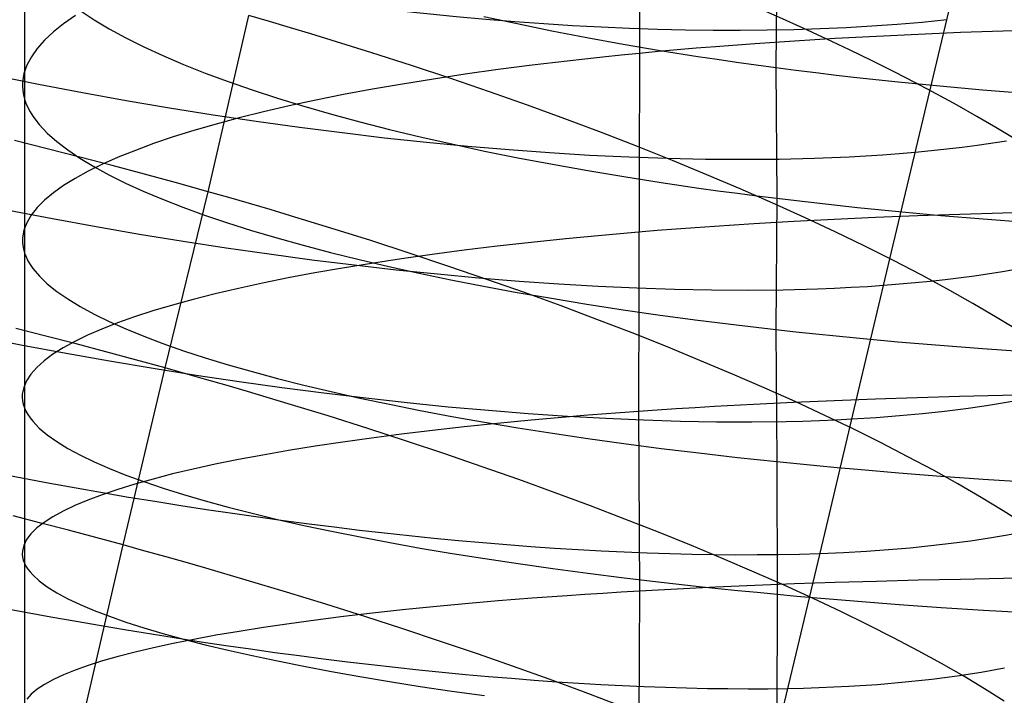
# Model space of a CAD drawing. Extents: x -383 to 1849, y -1185 to -529.
# Tile 782 of 870: x 1817 to 1828, y -1003 to -996. Entities that reach past the tile are written whole.
import ezdxf

# ---------------------------------------------------------------- set-up
doc = ezdxf.new("R2010")
doc.units = 0
doc.layers.add('PREDEFINITO', color=7, linetype='CONTINUOUS')

msp = doc.modelspace()

# ---------------------------------------------------------------- linework, layer by layer
at = {"layer": 'PREDEFINITO'}
for p, q in [((1823.767, -994.178, 673.775), (1823.767, -996.128, 674.197)), ((1825.27, -994.859, 647.159), (1825.261, -996.283, 647.577)), ((1817.027, -994.943, 660.191), (1817.028, -998.318, 660.963)), ((1826.873, -996.849, 499.939), (1827.217, -995.401, 500.375)), ((1817.585, -995.714, 665.334), (1817.457, -995.803, 664.868)), ((1817.639, -995.658, 656.915), (1817.791, -995.759, 656.46)), ((1819.04, -997.644, 474.012), (1819.487, -995.713, 474.407)), ((1819.714, -995.779, 474.465), (1819.487, -995.713, 474.407)), ((1822.059, -995.722, 649.722), (1822.426, -995.802, 649.408)), ((1817.457, -995.803, 664.868), (1817.345, -995.892, 664.399)), ((1817.791, -995.759, 656.46), (1817.957, -995.859, 656.009)), ((1819.941, -995.846, 474.526), (1819.714, -995.779, 474.465)), ((1822.426, -995.802, 649.408), (1822.804, -995.88, 649.106)), ((1817.345, -995.892, 664.399), (1817.248, -995.982, 663.927)), ((1817.957, -995.859, 656.009), (1818.139, -995.958, 655.564)), ((1820.165, -995.914, 474.591), (1819.941, -995.846, 474.526)), ((1820.389, -995.982, 474.66), (1820.165, -995.914, 474.591)), ((1822.804, -995.88, 649.106), (1823.191, -995.955, 648.817)), ((1826.362, -995.941, 675.525), (1825.91, -995.966, 675.34)), ((1826.82, -995.919, 675.696), (1826.362, -995.941, 675.525)), ((1827.283, -995.9, 675.851), (1826.82, -995.919, 675.696)), ((1827.752, -995.883, 675.992), (1827.283, -995.9, 675.851)), ((1828.226, -995.87, 676.118), (1827.752, -995.883, 675.992)), ((1817.248, -995.982, 663.927), (1817.167, -996.073, 663.453)), ((1818.139, -995.958, 655.564), (1818.335, -996.056, 655.124)), ((1818.335, -996.056, 655.124), (1818.545, -996.152, 654.69)), ((1820.832, -996.12, 474.811), (1820.389, -995.982, 474.66)), ((1823.191, -995.955, 648.817), (1823.587, -996.027, 648.541)), ((1823.587, -996.027, 648.541), (1823.993, -996.096, 648.279)), ((1824.599, -996.055, 674.698), (1824.388, -996.072, 674.578)), ((1825.029, -996.023, 674.926), (1824.599, -996.055, 674.698)), ((1825.466, -995.993, 675.141), (1825.029, -996.023, 674.926)), ((1825.91, -995.966, 675.34), (1825.466, -995.993, 675.141)), ((1817.103, -996.164, 662.977), (1817.054, -996.256, 662.5)), ((1817.167, -996.073, 663.453), (1817.103, -996.164, 662.977)), ((1818.545, -996.152, 654.69), (1818.769, -996.248, 654.263)), ((1821.269, -996.261, 474.977), (1820.832, -996.12, 474.811)), ((1823.565, -996.148, 674.062), (1823.365, -996.169, 673.924)), ((1823.767, -996.128, 674.197), (1823.565, -996.148, 674.062)), ((1823.767, -996.128, 674.197), (1823.756, -1000.053, 674.917)), ((1823.972, -996.109, 674.327), (1823.767, -996.128, 674.197)), ((1824.179, -996.09, 674.454), (1823.972, -996.109, 674.327)), ((1823.993, -996.096, 648.279), (1824.407, -996.161, 648.03)), ((1824.388, -996.072, 674.578), (1824.179, -996.09, 674.454)), ((1824.407, -996.161, 648.03), (1824.617, -996.193, 647.911)), ((1817.054, -996.256, 662.5), (1817.022, -996.349, 662.022)), ((1818.769, -996.248, 654.263), (1819.007, -996.343, 653.842)), ((1821.699, -996.404, 475.158), (1821.269, -996.261, 474.977)), ((1822.591, -996.258, 673.338), (1822.219, -996.306, 673.026)), ((1822.973, -996.212, 673.638), (1822.591, -996.258, 673.338)), ((1823.168, -996.19, 673.783), (1822.973, -996.212, 673.638)), ((1823.365, -996.169, 673.924), (1823.168, -996.19, 673.783)), ((1824.617, -996.193, 647.911), (1824.83, -996.224, 647.796)), ((1824.83, -996.224, 647.796), (1825.044, -996.254, 647.685)), ((1825.044, -996.254, 647.685), (1825.261, -996.283, 647.577)), ((1816.703, -996.37, 504.449), (1817.183, -996.466, 504.409)), ((1817.022, -996.349, 662.022), (1817.007, -996.442, 661.543)), ((1819.007, -996.343, 653.842), (1819.258, -996.436, 653.429)), ((1821.858, -996.356, 672.701), (1821.508, -996.409, 672.363)), ((1822.219, -996.306, 673.026), (1821.858, -996.356, 672.701)), ((1825.261, -996.283, 647.577), (1825.479, -996.311, 647.473)), ((1825.261, -996.283, 647.577), (1825.27, -997.716, 647.958)), ((1825.479, -996.311, 647.473), (1825.7, -996.339, 647.373)), ((1825.7, -996.339, 647.373), (1825.922, -996.365, 647.277)), ((1825.922, -996.365, 647.277), (1826.146, -996.391, 647.185)), ((1817.007, -996.442, 661.543), (1817.006, -996.488, 661.304)), ((1817.006, -996.488, 661.304), (1817.009, -996.535, 661.065)), ((1817.183, -996.466, 504.409), (1817.662, -996.557, 504.355)), ((1819.258, -996.436, 653.429), (1819.522, -996.528, 653.023)), ((1821.169, -996.464, 672.015), (1820.841, -996.521, 671.655)), ((1821.508, -996.409, 672.363), (1821.169, -996.464, 672.015)), ((1822.123, -996.55, 475.355), (1821.699, -996.404, 475.158)), ((1826.146, -996.391, 647.185), (1826.599, -996.439, 647.011)), ((1826.599, -996.439, 647.011), (1827.058, -996.485, 646.853)), ((1827.058, -996.485, 646.853), (1827.523, -996.526, 646.71)), ((1817.009, -996.535, 661.065), (1817.016, -996.581, 660.826)), ((1817.016, -996.581, 660.826), (1817.028, -996.628, 660.587)), ((1817.662, -996.557, 504.355), (1818.141, -996.643, 504.286)), ((1819.522, -996.528, 653.023), (1819.799, -996.618, 652.626)), ((1820.525, -996.58, 671.284), (1820.22, -996.641, 670.904)), ((1820.841, -996.521, 671.655), (1820.525, -996.58, 671.284)), ((1822.539, -996.697, 475.565), (1822.123, -996.55, 475.355)), ((1827.523, -996.526, 646.71), (1827.993, -996.565, 646.582)), ((1817.028, -996.628, 660.587), (1817.044, -996.675, 660.348)), ((1817.044, -996.675, 660.348), (1817.065, -996.721, 660.11)), ((1818.141, -996.643, 504.286), (1818.618, -996.724, 504.203)), ((1819.928, -996.704, 670.514), (1819.648, -996.769, 670.114)), ((1819.799, -996.618, 652.626), (1820.088, -996.707, 652.238)), ((1820.22, -996.641, 670.904), (1819.928, -996.704, 670.514)), ((1820.088, -996.707, 652.238), (1820.39, -996.793, 651.858)), ((1822.948, -996.846, 475.79), (1822.539, -996.697, 475.565)), ((1817.065, -996.721, 660.11), (1817.089, -996.768, 659.873)), ((1817.089, -996.768, 659.873), (1817.118, -996.815, 659.635)), ((1817.118, -996.815, 659.635), (1817.189, -996.908, 659.162)), ((1818.618, -996.724, 504.203), (1819.095, -996.8, 504.105)), ((1819.095, -996.8, 504.105), (1819.568, -996.871, 503.994)), ((1819.648, -996.769, 670.114), (1819.381, -996.835, 669.707)), ((1820.39, -996.793, 651.858), (1820.703, -996.878, 651.488)), ((1817.189, -996.908, 659.162), (1817.277, -997.001, 658.691)), ((1819.127, -996.903, 669.291), (1818.885, -996.973, 668.867)), ((1819.381, -996.835, 669.707), (1819.127, -996.903, 669.291)), ((1819.568, -996.871, 503.994), (1820.04, -996.937, 503.868)), ((1820.703, -996.878, 651.488), (1821.027, -996.961, 651.128)), ((1823.35, -996.997, 476.028), (1822.948, -996.846, 475.79)), ((1826.527, -998.304, 499.532), (1826.873, -996.849, 499.939)), ((1817.277, -997.001, 658.691), (1817.381, -997.094, 658.224)), ((1818.885, -996.973, 668.867), (1818.657, -997.044, 668.436)), ((1820.04, -996.937, 503.868), (1820.508, -996.997, 503.728)), ((1820.508, -996.997, 503.728), (1820.972, -997.052, 503.575)), ((1821.027, -996.961, 651.128), (1821.363, -997.042, 650.779)), ((1823.743, -997.15, 476.279), (1823.35, -996.997, 476.028)), ((1817.277, -997.173, 473.711), (1816.919, -997.084, 473.679)), ((1817.381, -997.094, 658.224), (1817.501, -997.186, 657.759)), ((1818.443, -997.117, 667.998), (1818.243, -997.191, 667.555)), ((1818.657, -997.044, 668.436), (1818.443, -997.117, 667.998)), ((1820.972, -997.052, 503.575), (1821.432, -997.101, 503.408)), ((1821.363, -997.042, 650.779), (1821.71, -997.121, 650.44)), ((1821.432, -997.101, 503.408), (1821.887, -997.145, 503.227)), ((1821.71, -997.121, 650.44), (1822.067, -997.198, 650.113)), ((1827.301, -997.155, 499.552), (1827.467, -997.134, 499.374)), ((1827.467, -997.134, 499.374), (1827.789, -997.086, 499.011)), ((1817.634, -997.264, 473.752), (1817.277, -997.173, 473.711)), ((1817.501, -997.186, 657.759), (1817.636, -997.278, 657.299)), ((1818.243, -997.191, 667.555), (1818.056, -997.266, 667.105)), ((1821.887, -997.145, 503.227), (1822.337, -997.183, 503.034)), ((1822.067, -997.198, 650.113), (1822.435, -997.272, 649.797)), ((1822.337, -997.183, 503.034), (1822.782, -997.215, 502.827)), ((1822.782, -997.215, 502.827), (1823.219, -997.242, 502.607)), ((1823.219, -997.242, 502.607), (1823.65, -997.262, 502.375)), ((1824.128, -997.303, 476.544), (1823.743, -997.15, 476.279)), ((1826.248, -997.25, 500.559), (1826.43, -997.239, 500.399)), ((1826.43, -997.239, 500.399), (1826.61, -997.225, 500.235)), ((1826.61, -997.225, 500.235), (1826.787, -997.21, 500.069)), ((1826.787, -997.21, 500.069), (1826.962, -997.193, 499.899)), ((1826.962, -997.193, 499.899), (1827.133, -997.175, 499.727)), ((1827.133, -997.175, 499.727), (1827.301, -997.155, 499.552)), ((1817.989, -997.356, 473.803), (1817.634, -997.264, 473.752)), ((1817.636, -997.278, 657.299), (1817.787, -997.369, 656.842)), ((1817.884, -997.342, 666.65), (1817.726, -997.419, 666.191)), ((1818.056, -997.266, 667.105), (1817.884, -997.342, 666.65)), ((1822.435, -997.272, 649.797), (1822.812, -997.344, 649.494)), ((1822.812, -997.344, 649.494), (1823.199, -997.413, 649.204)), ((1823.65, -997.262, 502.375), (1824.074, -997.277, 502.129)), ((1824.074, -997.277, 502.129), (1824.489, -997.286, 501.871)), ((1824.503, -997.458, 476.821), (1824.128, -997.303, 476.544)), ((1824.489, -997.286, 501.871), (1824.897, -997.289, 501.601)), ((1824.897, -997.289, 501.601), (1825.295, -997.286, 501.318)), ((1825.295, -997.286, 501.318), (1825.684, -997.276, 501.024)), ((1825.684, -997.276, 501.024), (1826.062, -997.261, 500.717)), ((1826.062, -997.261, 500.717), (1826.248, -997.25, 500.559)), ((1817.726, -997.419, 666.191), (1817.584, -997.498, 665.727)), ((1817.787, -997.369, 656.842), (1817.953, -997.46, 656.39)), ((1817.953, -997.46, 656.39), (1818.134, -997.55, 655.944)), ((1818.342, -997.451, 473.863), (1817.989, -997.356, 473.803)), ((1818.692, -997.546, 473.933), (1818.342, -997.451, 473.863)), ((1823.199, -997.413, 649.204), (1823.596, -997.479, 648.926)), ((1824.87, -997.613, 477.111), (1824.503, -997.458, 476.821)), ((1817.584, -997.498, 665.727), (1817.456, -997.577, 665.26)), ((1818.134, -997.55, 655.944), (1818.33, -997.639, 655.503)), ((1819.04, -997.644, 474.012), (1818.692, -997.546, 473.933)), ((1823.596, -997.479, 648.926), (1824.002, -997.543, 648.663)), ((1824.002, -997.543, 648.663), (1824.416, -997.604, 648.413)), ((1817.344, -997.657, 664.789), (1817.247, -997.738, 664.315)), ((1817.456, -997.577, 665.26), (1817.344, -997.657, 664.789)), ((1818.33, -997.639, 655.503), (1818.54, -997.727, 655.068)), ((1818.569, -999.576, 473.65), (1819.04, -997.644, 474.012)), ((1819.268, -997.709, 474.07), (1819.04, -997.644, 474.012)), ((1824.416, -997.604, 648.413), (1824.626, -997.633, 648.294)), ((1824.626, -997.633, 648.294), (1824.839, -997.661, 648.178)), ((1824.839, -997.661, 648.178), (1825.053, -997.689, 648.066)), ((1825.226, -997.77, 477.412), (1824.87, -997.613, 477.111)), ((1817.247, -997.738, 664.315), (1817.167, -997.819, 663.84)), ((1818.54, -997.727, 655.068), (1818.764, -997.815, 654.639)), ((1819.494, -997.775, 474.131), (1819.268, -997.709, 474.07)), ((1819.719, -997.841, 474.197), (1819.494, -997.775, 474.131)), ((1825.053, -997.689, 648.066), (1825.27, -997.716, 647.958)), ((1825.573, -997.926, 477.724), (1825.226, -997.77, 477.412)), ((1825.27, -997.716, 647.958), (1825.26, -999.155, 648.319)), ((1825.27, -997.716, 647.958), (1825.488, -997.742, 647.853)), ((1825.488, -997.742, 647.853), (1825.709, -997.768, 647.753)), ((1825.709, -997.768, 647.753), (1825.931, -997.792, 647.656)), ((1816.854, -997.846, 504.032), (1817.334, -997.938, 503.977)), ((1817.167, -997.819, 663.84), (1817.102, -997.901, 663.362)), ((1818.764, -997.815, 654.639), (1819.001, -997.901, 654.217)), ((1819.943, -997.908, 474.266), (1819.719, -997.841, 474.197)), ((1825.931, -997.792, 647.656), (1826.155, -997.816, 647.563)), ((1826.155, -997.816, 647.563), (1826.608, -997.862, 647.389)), ((1826.608, -997.862, 647.389), (1827.067, -997.904, 647.23)), ((1827.276, -997.893, 676.228), (1826.812, -997.909, 676.072)), ((1827.746, -997.879, 676.369), (1827.276, -997.893, 676.228)), ((1828.22, -997.868, 676.495), (1827.746, -997.879, 676.369)), ((1817.053, -997.984, 662.883), (1817.022, -998.067, 662.403)), ((1817.102, -997.901, 663.362), (1817.053, -997.984, 662.883)), ((1817.334, -997.938, 503.977), (1817.812, -998.026, 503.908)), ((1819.001, -997.901, 654.217), (1819.252, -997.986, 653.803)), ((1819.252, -997.986, 653.803), (1819.515, -998.069, 653.396)), ((1820.386, -998.043, 474.417), (1819.943, -997.908, 474.266)), ((1825.018, -997.997, 675.302), (1824.589, -998.025, 675.074)), ((1825.456, -997.972, 675.517), (1825.018, -997.997, 675.302)), ((1825.901, -997.948, 675.717), (1825.456, -997.972, 675.517)), ((1825.909, -998.084, 478.048), (1825.573, -997.926, 477.724)), ((1826.353, -997.928, 675.902), (1825.901, -997.948, 675.717)), ((1826.812, -997.909, 676.072), (1826.353, -997.928, 675.902)), ((1827.067, -997.904, 647.23), (1827.532, -997.942, 647.087)), ((1827.532, -997.942, 647.087), (1828.002, -997.978, 646.959)), ((1817.022, -998.067, 662.403), (1817.007, -998.15, 661.922)), ((1817.812, -998.026, 503.908), (1818.289, -998.108, 503.824)), ((1818.289, -998.108, 503.824), (1818.765, -998.186, 503.726)), ((1819.515, -998.069, 653.396), (1819.792, -998.151, 652.998)), ((1820.823, -998.181, 474.584), (1820.386, -998.043, 474.417)), ((1823.553, -998.105, 674.438), (1823.353, -998.123, 674.3)), ((1823.756, -998.088, 674.572), (1823.553, -998.105, 674.438)), ((1823.96, -998.071, 674.703), (1823.756, -998.088, 674.572)), ((1824.167, -998.055, 674.83), (1823.96, -998.071, 674.703)), ((1824.377, -998.04, 674.954), (1824.167, -998.055, 674.83)), ((1824.589, -998.025, 675.074), (1824.377, -998.04, 674.954)), ((1826.234, -998.241, 478.383), (1825.909, -998.084, 478.048)), ((1817.007, -998.15, 661.922), (1817.006, -998.192, 661.682)), ((1817.006, -998.192, 661.682), (1817.009, -998.234, 661.442)), ((1818.765, -998.186, 503.726), (1819.239, -998.259, 503.613)), ((1819.792, -998.151, 652.998), (1820.081, -998.232, 652.609)), ((1821.254, -998.321, 474.765), (1820.823, -998.181, 474.584)), ((1822.579, -998.2, 673.714), (1822.207, -998.242, 673.401)), ((1822.961, -998.161, 674.013), (1822.579, -998.2, 673.714)), ((1823.156, -998.142, 674.158), (1822.961, -998.161, 674.013)), ((1823.353, -998.123, 674.3), (1823.156, -998.142, 674.158)), ((1817.009, -998.234, 661.442), (1817.016, -998.276, 661.202)), ((1817.016, -998.276, 661.202), (1817.028, -998.318, 660.963)), ((1817.028, -998.318, 660.963), (1817.027, -1000.012, 661.319)), ((1817.028, -998.318, 660.963), (1817.045, -998.36, 660.723)), ((1819.239, -998.259, 503.613), (1819.709, -998.327, 503.487)), ((1820.081, -998.232, 652.609), (1820.382, -998.311, 652.228)), ((1820.382, -998.311, 652.228), (1820.695, -998.389, 651.857)), ((1821.678, -998.463, 474.962), (1821.254, -998.321, 474.765)), ((1821.846, -998.286, 673.075), (1821.496, -998.332, 672.738)), ((1822.207, -998.242, 673.401), (1821.846, -998.286, 673.075)), ((1826.18, -999.766, 499.152), (1826.527, -998.304, 499.532)), ((1826.548, -998.399, 478.728), (1826.234, -998.241, 478.383)), ((1817.045, -998.36, 660.723), (1817.065, -998.402, 660.484)), ((1817.065, -998.402, 660.484), (1817.09, -998.444, 660.245)), ((1819.709, -998.327, 503.487), (1820.177, -998.39, 503.346)), ((1820.177, -998.39, 503.346), (1820.641, -998.447, 503.192)), ((1820.829, -998.43, 672.029), (1820.513, -998.481, 671.658)), ((1820.695, -998.389, 651.857), (1821.019, -998.464, 651.497)), ((1821.157, -998.38, 672.389), (1820.829, -998.43, 672.029)), ((1821.496, -998.332, 672.738), (1821.157, -998.38, 672.389)), ((1826.851, -998.556, 479.083), (1826.548, -998.399, 478.728)), ((1817.09, -998.444, 660.245), (1817.119, -998.486, 660.007)), ((1817.119, -998.486, 660.007), (1817.191, -998.57, 659.532)), ((1820.209, -998.535, 671.277), (1819.917, -998.59, 670.887)), ((1820.513, -998.481, 671.658), (1820.209, -998.535, 671.277)), ((1820.641, -998.447, 503.192), (1821.1, -998.499, 503.024)), ((1821.019, -998.464, 651.497), (1821.354, -998.538, 651.146)), ((1821.1, -998.499, 503.024), (1821.554, -998.546, 502.842)), ((1821.354, -998.538, 651.146), (1821.701, -998.61, 650.807)), ((1822.095, -998.606, 475.173), (1821.678, -998.463, 474.962)), ((1827.437, -998.566, 498.599), (1827.745, -998.519, 498.224)), ((1827.745, -998.519, 498.224), (1828.041, -998.466, 497.839)), ((1817.191, -998.57, 659.532), (1817.278, -998.653, 659.059)), ((1819.637, -998.646, 670.487), (1819.371, -998.705, 670.079)), ((1819.917, -998.59, 670.887), (1819.637, -998.646, 670.487)), ((1821.554, -998.546, 502.842), (1822.004, -998.588, 502.647)), ((1821.701, -998.61, 650.807), (1822.058, -998.68, 650.479)), ((1822.004, -998.588, 502.647), (1822.447, -998.624, 502.439)), ((1822.505, -998.751, 475.398), (1822.095, -998.606, 475.173)), ((1822.447, -998.624, 502.439), (1822.884, -998.655, 502.218)), ((1826.614, -998.656, 499.492), (1826.785, -998.641, 499.319)), ((1826.785, -998.641, 499.319), (1826.952, -998.625, 499.143)), ((1827.142, -998.713, 479.447), (1826.851, -998.556, 479.083)), ((1826.952, -998.625, 499.143), (1827.117, -998.606, 498.964)), ((1827.117, -998.606, 498.964), (1827.437, -998.566, 498.599)), ((1817.278, -998.653, 659.059), (1817.383, -998.737, 658.59)), ((1817.383, -998.737, 658.59), (1817.503, -998.82, 658.123)), ((1819.371, -998.705, 670.079), (1819.117, -998.764, 669.662)), ((1822.058, -998.68, 650.479), (1822.425, -998.748, 650.163)), ((1822.425, -998.748, 650.163), (1822.803, -998.813, 649.859)), ((1822.907, -998.897, 475.637), (1822.505, -998.751, 475.398)), ((1822.884, -998.655, 502.218), (1823.314, -998.68, 501.984)), ((1823.314, -998.68, 501.984), (1823.736, -998.699, 501.737)), ((1823.736, -998.699, 501.737), (1824.151, -998.713, 501.477)), ((1824.151, -998.713, 501.477), (1824.557, -998.721, 501.205)), ((1824.557, -998.721, 501.205), (1824.954, -998.723, 500.921)), ((1824.954, -998.723, 500.921), (1825.341, -998.719, 500.624)), ((1825.341, -998.719, 500.624), (1825.718, -998.708, 500.315)), ((1825.718, -998.708, 500.315), (1825.903, -998.701, 500.157)), ((1825.903, -998.701, 500.157), (1826.085, -998.692, 499.995)), ((1826.085, -998.692, 499.995), (1826.264, -998.682, 499.83)), ((1826.264, -998.682, 499.83), (1826.441, -998.67, 499.663)), ((1826.441, -998.67, 499.663), (1826.614, -998.656, 499.492)), ((1827.42, -998.87, 479.821), (1827.142, -998.713, 479.447)), ((1817.503, -998.82, 658.123), (1817.639, -998.903, 657.661)), ((1818.876, -998.825, 669.238), (1818.648, -998.888, 668.807)), ((1819.117, -998.764, 669.662), (1818.876, -998.825, 669.238)), ((1822.803, -998.813, 649.859), (1823.19, -998.877, 649.568)), ((1817.639, -998.903, 657.661), (1817.79, -998.985, 657.202)), ((1818.434, -998.952, 668.369), (1818.234, -999.017, 667.925)), ((1818.648, -998.888, 668.807), (1818.434, -998.952, 668.369)), ((1823.3, -999.045, 475.889), (1822.907, -998.897, 475.637)), ((1823.19, -998.877, 649.568), (1823.586, -998.938, 649.29)), ((1823.586, -998.938, 649.29), (1823.992, -998.996, 649.026)), ((1827.686, -999.026, 480.204), (1827.42, -998.87, 479.821)), ((1817.79, -998.985, 657.202), (1817.957, -999.067, 656.749)), ((1817.957, -999.067, 656.749), (1818.138, -999.148, 656.3)), ((1818.234, -999.017, 667.925), (1818.048, -999.083, 667.474)), ((1823.686, -999.193, 476.154), (1823.3, -999.045, 475.889)), ((1823.992, -998.996, 649.026), (1824.406, -999.052, 648.775)), ((1824.406, -999.052, 648.775), (1824.616, -999.079, 648.656)), ((1824.616, -999.079, 648.656), (1824.829, -999.105, 648.54)), ((1827.939, -999.181, 480.595), (1827.686, -999.026, 480.204)), ((1817.263, -999.227, 473.404), (1816.932, -999.143, 473.362)), ((1817.877, -999.15, 667.019), (1817.72, -999.218, 666.559)), ((1818.048, -999.083, 667.474), (1817.877, -999.15, 667.019)), ((1818.138, -999.148, 656.3), (1818.334, -999.229, 655.857)), ((1824.829, -999.105, 648.54), (1825.044, -999.13, 648.427)), ((1825.044, -999.13, 648.427), (1825.26, -999.155, 648.319)), ((1825.26, -999.155, 648.319), (1825.479, -999.179, 648.214)), ((1825.26, -999.155, 648.319), (1825.271, -1000.603, 648.642)), ((1825.479, -999.179, 648.214), (1825.699, -999.203, 648.113)), ((1816.526, -999.233, 503.68), (1817.005, -999.326, 503.625)), ((1817.593, -999.312, 473.453), (1817.263, -999.227, 473.404)), ((1817.578, -999.287, 666.094), (1817.451, -999.357, 665.626)), ((1817.72, -999.218, 666.559), (1817.578, -999.287, 666.094)), ((1818.334, -999.229, 655.857), (1818.545, -999.308, 655.42)), ((1824.062, -999.343, 476.432), (1823.686, -999.193, 476.154)), ((1825.699, -999.203, 648.113), (1825.921, -999.225, 648.016)), ((1825.921, -999.225, 648.016), (1826.145, -999.247, 647.923)), ((1826.145, -999.247, 647.923), (1826.598, -999.289, 647.748)), ((1826.598, -999.289, 647.748), (1827.058, -999.328, 647.589)), ((1817.005, -999.326, 503.625), (1817.483, -999.415, 503.555)), ((1817.451, -999.357, 665.626), (1817.339, -999.427, 665.154)), ((1817.92, -999.399, 473.51), (1817.593, -999.312, 473.453)), ((1818.246, -999.487, 473.576), (1817.92, -999.399, 473.51)), ((1818.545, -999.308, 655.42), (1818.769, -999.387, 654.99)), ((1818.769, -999.387, 654.99), (1819.007, -999.465, 654.566)), ((1824.429, -999.493, 476.722), (1824.062, -999.343, 476.432)), ((1827.058, -999.328, 647.589), (1827.523, -999.364, 647.445)), ((1827.523, -999.364, 647.445), (1827.993, -999.397, 647.316)), ((1817.243, -999.499, 664.68), (1817.162, -999.571, 664.203)), ((1817.339, -999.427, 665.154), (1817.243, -999.499, 664.68)), ((1817.483, -999.415, 503.555), (1817.961, -999.499, 503.471)), ((1817.961, -999.499, 503.471), (1818.436, -999.579, 503.372)), ((1818.569, -999.576, 473.65), (1818.246, -999.487, 473.576)), ((1819.007, -999.465, 654.566), (1819.258, -999.542, 654.15)), ((1824.787, -999.643, 477.024), (1824.429, -999.493, 476.722)), ((1817.162, -999.571, 664.203), (1817.098, -999.643, 663.724)), ((1818.109, -1001.517, 473.327), (1818.569, -999.576, 473.65)), ((1818.436, -999.579, 503.372), (1818.909, -999.654, 503.259)), ((1818.797, -999.64, 473.708), (1818.569, -999.576, 473.65)), ((1819.258, -999.542, 654.15), (1819.522, -999.617, 653.742)), ((1819.522, -999.617, 653.742), (1819.799, -999.691, 653.342)), ((1817.05, -999.716, 663.244), (1817.019, -999.79, 662.763)), ((1817.098, -999.643, 663.724), (1817.05, -999.716, 663.244)), ((1819.024, -999.705, 473.769), (1818.797, -999.64, 473.708)), ((1818.909, -999.654, 503.259), (1819.379, -999.724, 503.132)), ((1819.249, -999.77, 473.835), (1819.024, -999.705, 473.769)), ((1819.379, -999.724, 503.132), (1819.846, -999.789, 502.99)), ((1819.799, -999.691, 653.342), (1820.088, -999.764, 652.951)), ((1825.134, -999.794, 477.338), (1824.787, -999.643, 477.024)), ((1817.019, -999.79, 662.763), (1817.004, -999.863, 662.281)), ((1819.473, -999.836, 473.905), (1819.249, -999.77, 473.835)), ((1819.918, -999.969, 474.057), (1819.473, -999.836, 473.905)), ((1819.846, -999.789, 502.99), (1820.309, -999.85, 502.835)), ((1820.088, -999.764, 652.951), (1820.389, -999.836, 652.569)), ((1820.389, -999.836, 652.569), (1820.703, -999.906, 652.196)), ((1825.471, -999.946, 477.662), (1825.134, -999.794, 477.338)), ((1825.832, -1001.236, 498.801), (1826.18, -999.766, 499.152)), ((1817.004, -999.863, 662.281), (1817.004, -999.9, 662.041)), ((1817.004, -999.9, 662.041), (1817.007, -999.938, 661.8)), ((1817.007, -999.938, 661.8), (1817.015, -999.975, 661.559)), ((1820.309, -999.85, 502.835), (1820.767, -999.905, 502.666)), ((1820.703, -999.906, 652.196), (1821.027, -999.975, 651.834)), ((1820.767, -999.905, 502.666), (1821.221, -999.955, 502.483)), ((1825.9, -999.936, 676.065), (1825.455, -999.955, 675.865)), ((1826.351, -999.919, 676.251), (1825.9, -999.936, 676.065)), ((1826.809, -999.904, 676.422), (1826.351, -999.919, 676.251)), ((1827.273, -999.891, 676.579), (1826.809, -999.904, 676.422)), ((1827.743, -999.88, 676.72), (1827.273, -999.891, 676.579)), ((1828.217, -999.871, 676.847), (1827.743, -999.88, 676.72)), ((1817.015, -999.975, 661.559), (1817.027, -1000.012, 661.319)), ((1817.027, -1000.012, 661.319), (1817.043, -1000.049, 661.079)), ((1817.027, -1000.012, 661.319), (1817.027, -1001.716, 661.627)), ((1817.043, -1000.049, 661.079), (1817.064, -1000.086, 660.839)), ((1820.356, -1000.103, 474.224), (1819.918, -999.969, 474.057)), ((1821.027, -999.975, 651.834), (1821.363, -1000.042, 651.482)), ((1821.221, -999.955, 502.483), (1821.669, -1000.001, 502.287)), ((1821.363, -1000.042, 651.482), (1821.71, -1000.107, 651.141)), ((1821.669, -1000.001, 502.287), (1822.112, -1000.04, 502.078)), ((1822.112, -1000.04, 502.078), (1822.547, -1000.075, 501.855)), ((1823.96, -1000.039, 675.048), (1823.756, -1000.053, 674.917)), ((1824.167, -1000.026, 675.176), (1823.96, -1000.039, 675.048)), ((1824.377, -1000.013, 675.3), (1824.167, -1000.026, 675.176)), ((1824.588, -1000, 675.42), (1824.377, -1000.013, 675.3)), ((1825.017, -999.977, 675.65), (1824.588, -1000, 675.42)), ((1825.455, -999.955, 675.865), (1825.017, -999.977, 675.65)), ((1825.797, -1000.097, 477.998), (1825.471, -999.946, 477.662)), ((1817.064, -1000.086, 660.839), (1817.089, -1000.124, 660.599)), ((1817.089, -1000.124, 660.599), (1817.119, -1000.161, 660.36)), ((1820.788, -1000.24, 474.407), (1820.356, -1000.103, 474.224)), ((1821.71, -1000.107, 651.141), (1822.067, -1000.171, 650.812)), ((1822.579, -1000.148, 674.056), (1822.208, -1000.184, 673.742)), ((1822.547, -1000.075, 501.855), (1822.976, -1000.104, 501.62)), ((1822.961, -1000.115, 674.357), (1822.579, -1000.148, 674.056)), ((1823.156, -1000.099, 674.502), (1822.961, -1000.115, 674.357)), ((1822.976, -1000.104, 501.62), (1823.398, -1000.128, 501.371)), ((1823.354, -1000.083, 674.644), (1823.156, -1000.099, 674.502)), ((1823.553, -1000.068, 674.782), (1823.354, -1000.083, 674.644)), ((1823.398, -1000.128, 501.371), (1823.811, -1000.147, 501.11)), ((1823.756, -1000.053, 674.917), (1823.553, -1000.068, 674.782)), ((1823.756, -1000.053, 674.917), (1823.767, -1002.024, 675.229)), ((1823.811, -1000.147, 501.11), (1824.216, -1000.159, 500.837)), ((1824.216, -1000.159, 500.837), (1824.611, -1000.166, 500.55)), ((1825.373, -1000.163, 499.941), (1825.557, -1000.159, 499.782)), ((1825.557, -1000.159, 499.782), (1825.739, -1000.153, 499.619)), ((1825.739, -1000.153, 499.619), (1825.917, -1000.145, 499.453)), ((1826.113, -1000.248, 478.344), (1825.797, -1000.097, 477.998)), ((1825.917, -1000.145, 499.453), (1826.093, -1000.136, 499.285)), ((1817.119, -1000.161, 660.36), (1817.19, -1000.235, 659.884)), ((1817.19, -1000.235, 659.884), (1817.278, -1000.31, 659.41)), ((1821.213, -1000.378, 474.604), (1820.788, -1000.24, 474.407)), ((1821.497, -1000.261, 673.077), (1821.158, -1000.302, 672.727)), ((1821.847, -1000.221, 673.416), (1821.497, -1000.261, 673.077)), ((1822.208, -1000.184, 673.742), (1821.847, -1000.221, 673.416)), ((1822.067, -1000.171, 650.812), (1822.435, -1000.232, 650.494)), ((1822.435, -1000.232, 650.494), (1822.812, -1000.292, 650.189)), ((1824.611, -1000.166, 500.55), (1824.997, -1000.168, 500.252)), ((1824.997, -1000.168, 500.252), (1825.373, -1000.163, 499.941)), ((1826.416, -1000.398, 478.699), (1826.113, -1000.248, 478.344)), ((1817.278, -1000.31, 659.41), (1817.383, -1000.384, 658.938)), ((1820.83, -1000.345, 672.366), (1820.515, -1000.389, 671.995)), ((1821.158, -1000.302, 672.727), (1820.83, -1000.345, 672.366)), ((1822.812, -1000.292, 650.189), (1823.2, -1000.349, 649.896)), ((1823.2, -1000.349, 649.896), (1823.596, -1000.405, 649.617)), ((1817.383, -1000.384, 658.938), (1817.504, -1000.458, 658.47)), ((1817.504, -1000.458, 658.47), (1817.64, -1000.532, 658.006)), ((1819.919, -1000.482, 671.221), (1819.639, -1000.531, 670.82)), ((1820.211, -1000.435, 671.613), (1819.919, -1000.482, 671.221)), ((1820.515, -1000.389, 671.995), (1820.211, -1000.435, 671.613)), ((1821.632, -1000.518, 474.817), (1821.213, -1000.378, 474.604)), ((1823.596, -1000.405, 649.617), (1824.002, -1000.458, 649.352)), ((1824.002, -1000.458, 649.352), (1824.417, -1000.508, 649.1)), ((1826.708, -1000.549, 479.065), (1826.416, -1000.398, 478.699)), ((1817.64, -1000.532, 658.006), (1817.791, -1000.605, 657.545)), ((1819.372, -1000.581, 670.411), (1819.118, -1000.633, 669.993)), ((1819.639, -1000.531, 670.82), (1819.372, -1000.581, 670.411)), ((1822.043, -1000.659, 475.043), (1821.632, -1000.518, 474.817)), ((1824.417, -1000.508, 649.1), (1824.627, -1000.533, 648.98)), ((1824.627, -1000.533, 648.98), (1824.839, -1000.557, 648.864)), ((1824.839, -1000.557, 648.864), (1825.054, -1000.58, 648.751)), ((1825.054, -1000.58, 648.751), (1825.271, -1000.603, 648.642)), ((1826.988, -1000.698, 479.44), (1826.708, -1000.549, 479.065)), ((1817.791, -1000.605, 657.545), (1817.958, -1000.678, 657.09)), ((1817.958, -1000.678, 657.09), (1818.14, -1000.751, 656.639)), ((1818.877, -1000.685, 669.568), (1818.65, -1000.739, 669.136)), ((1819.118, -1000.633, 669.993), (1818.877, -1000.685, 669.568)), ((1822.446, -1000.801, 475.283), (1822.043, -1000.659, 475.043)), ((1825.271, -1000.603, 648.642), (1825.489, -1000.625, 648.537)), ((1825.271, -1000.603, 648.642), (1825.273, -1002.057, 648.941)), ((1825.489, -1000.625, 648.537), (1825.709, -1000.646, 648.435)), ((1825.709, -1000.646, 648.435), (1825.932, -1000.667, 648.338)), ((1825.932, -1000.667, 648.338), (1826.156, -1000.687, 648.245)), ((1826.156, -1000.687, 648.245), (1826.609, -1000.725, 648.069)), ((1827.255, -1000.847, 479.824), (1826.988, -1000.698, 479.44)), ((1818.14, -1000.751, 656.639), (1818.336, -1000.822, 656.195)), ((1818.436, -1000.794, 668.696), (1818.236, -1000.851, 668.251)), ((1818.65, -1000.739, 669.136), (1818.436, -1000.794, 668.696)), ((1822.842, -1000.944, 475.537), (1822.446, -1000.801, 475.283)), ((1826.609, -1000.725, 648.069), (1827.068, -1000.761, 647.909)), ((1827.068, -1000.761, 647.909), (1827.533, -1000.794, 647.764)), ((1827.533, -1000.794, 647.764), (1828.003, -1000.825, 647.635)), ((1818.05, -1000.908, 667.8), (1817.878, -1000.966, 667.343)), ((1818.236, -1000.851, 668.251), (1818.05, -1000.908, 667.8)), ((1818.336, -1000.822, 656.195), (1818.546, -1000.894, 655.756)), ((1818.546, -1000.894, 655.756), (1818.771, -1000.964, 655.323)), ((1827.509, -1000.995, 480.216), (1827.255, -1000.847, 479.824)), ((1817.878, -1000.966, 667.343), (1817.721, -1001.025, 666.882)), ((1818.771, -1000.964, 655.323), (1819.009, -1001.033, 654.898)), ((1823.229, -1001.088, 475.803), (1822.842, -1000.944, 475.537)), ((1827.75, -1001.141, 480.617), (1827.509, -1000.995, 480.216)), ((1817.579, -1001.085, 666.416), (1817.452, -1001.145, 665.946)), ((1817.721, -1001.025, 666.882), (1817.579, -1001.085, 666.416)), ((1819.009, -1001.033, 654.898), (1819.26, -1001.102, 654.48)), ((1819.26, -1001.102, 654.48), (1819.524, -1001.17, 654.069)), ((1823.607, -1001.233, 476.082), (1823.229, -1001.088, 475.803)), ((1817.208, -1001.277, 473.142), (1816.904, -1001.199, 473.094)), ((1817.34, -1001.207, 665.473), (1817.244, -1001.269, 664.998)), ((1817.452, -1001.145, 665.946), (1817.34, -1001.207, 665.473)), ((1819.524, -1001.17, 654.069), (1819.801, -1001.236, 653.667)), ((1819.801, -1001.236, 653.667), (1820.09, -1001.302, 653.274)), ((1823.976, -1001.378, 476.374), (1823.607, -1001.233, 476.082)), ((1825.482, -1002.712, 498.479), (1825.832, -1001.236, 498.801)), ((1827.977, -1001.287, 481.025), (1827.75, -1001.141, 480.617)), ((1817.163, -1001.331, 664.519), (1817.099, -1001.394, 664.039)), ((1817.244, -1001.269, 664.998), (1817.163, -1001.331, 664.519)), ((1817.51, -1001.356, 473.196), (1817.208, -1001.277, 473.142)), ((1820.09, -1001.302, 653.274), (1820.392, -1001.366, 652.89)), ((1817.099, -1001.394, 664.039), (1817.051, -1001.458, 663.558)), ((1817.81, -1001.436, 473.258), (1817.51, -1001.356, 473.196)), ((1818.109, -1001.517, 473.327), (1817.81, -1001.436, 473.258)), ((1820.392, -1001.366, 652.89), (1820.705, -1001.429, 652.516)), ((1820.705, -1001.429, 652.516), (1821.03, -1001.49, 652.151)), ((1824.335, -1001.523, 476.678), (1823.976, -1001.378, 476.374)), ((1817.02, -1001.522, 663.075), (1817.005, -1001.586, 662.592)), ((1817.051, -1001.458, 663.558), (1817.02, -1001.522, 663.075)), ((1817.658, -1003.468, 473.046), (1818.109, -1001.517, 473.327)), ((1818.337, -1001.58, 473.385), (1818.109, -1001.517, 473.327)), ((1821.03, -1001.49, 652.151), (1821.365, -1001.551, 651.798)), ((1821.365, -1001.551, 651.798), (1821.712, -1001.609, 651.455)), ((1824.684, -1001.668, 476.993), (1824.335, -1001.523, 476.678)), ((1817.005, -1001.586, 662.592), (1817.004, -1001.618, 662.351)), ((1817.004, -1001.618, 662.351), (1817.007, -1001.651, 662.11)), ((1817.007, -1001.651, 662.11), (1817.015, -1001.683, 661.868)), ((1818.564, -1001.644, 473.447), (1818.337, -1001.58, 473.385)), ((1818.789, -1001.707, 473.513), (1818.564, -1001.644, 473.447)), ((1821.712, -1001.609, 651.455), (1822.07, -1001.666, 651.124)), ((1822.07, -1001.666, 651.124), (1822.437, -1001.722, 650.804)), ((1825.023, -1001.814, 477.319), (1824.684, -1001.668, 476.993)), ((1817.015, -1001.683, 661.868), (1817.027, -1001.716, 661.627)), ((1817.027, -1001.716, 661.627), (1817.044, -1001.748, 661.386)), ((1817.027, -1001.716, 661.627), (1817.027, -1005.139, 662.144)), ((1817.044, -1001.748, 661.386), (1817.064, -1001.781, 661.146)), ((1819.014, -1001.772, 473.583), (1818.789, -1001.707, 473.513)), ((1819.458, -1001.902, 473.735), (1819.014, -1001.772, 473.583)), ((1822.437, -1001.722, 650.804), (1822.815, -1001.775, 650.497)), ((1822.815, -1001.775, 650.497), (1823.202, -1001.827, 650.203)), ((1817.064, -1001.781, 661.146), (1817.089, -1001.813, 660.906)), ((1817.089, -1001.813, 660.906), (1817.119, -1001.846, 660.666)), ((1817.119, -1001.846, 660.666), (1817.19, -1001.911, 660.188)), ((1823.202, -1001.827, 650.203), (1823.599, -1001.877, 649.922)), ((1823.599, -1001.877, 649.922), (1824.004, -1001.925, 649.655)), ((1825.351, -1001.959, 477.656), (1825.023, -1001.814, 477.319)), ((1827.755, -1001.886, 677.035), (1827.285, -1001.894, 676.893)), ((1828.229, -1001.88, 677.161), (1827.755, -1001.886, 677.035)), ((1817.19, -1001.911, 660.188), (1817.278, -1001.976, 659.713)), ((1817.278, -1001.976, 659.713), (1817.383, -1002.041, 659.24)), ((1819.897, -1002.034, 473.902), (1819.458, -1001.902, 473.735)), ((1824.004, -1001.925, 649.655), (1824.419, -1001.971, 649.402)), ((1824.388, -1001.99, 675.613), (1824.179, -1002.001, 675.488)), ((1824.599, -1001.98, 675.733), (1824.388, -1001.99, 675.613)), ((1824.419, -1001.971, 649.402), (1824.629, -1001.993, 649.281)), ((1825.029, -1001.961, 675.963), (1824.599, -1001.98, 675.733)), ((1824.629, -1001.993, 649.281), (1824.842, -1002.015, 649.164)), ((1825.466, -1001.944, 676.179), (1825.029, -1001.961, 675.963)), ((1825.669, -1002.104, 478.004), (1825.351, -1001.959, 477.656)), ((1825.911, -1001.929, 676.38), (1825.466, -1001.944, 676.179)), ((1826.363, -1001.916, 676.566), (1825.911, -1001.929, 676.38)), ((1826.821, -1001.904, 676.737), (1826.363, -1001.916, 676.566)), ((1827.285, -1001.894, 676.893), (1826.821, -1001.904, 676.737)), ((1817.383, -1002.041, 659.24), (1817.503, -1002.106, 658.77)), ((1820.329, -1002.167, 474.085), (1819.897, -1002.034, 473.902)), ((1822.972, -1002.074, 674.667), (1822.59, -1002.102, 674.365)), ((1823.167, -1002.061, 674.813), (1822.972, -1002.074, 674.667)), ((1823.365, -1002.048, 674.955), (1823.167, -1002.061, 674.813)), ((1823.564, -1002.036, 675.094), (1823.365, -1002.048, 674.955)), ((1823.767, -1002.024, 675.229), (1823.564, -1002.036, 675.094)), ((1823.767, -1002.024, 675.229), (1823.756, -1004.001, 675.489)), ((1823.972, -1002.012, 675.36), (1823.767, -1002.024, 675.229)), ((1824.179, -1002.001, 675.488), (1823.972, -1002.012, 675.36)), ((1824.842, -1002.015, 649.164), (1825.056, -1002.036, 649.051)), ((1825.056, -1002.036, 649.051), (1825.273, -1002.057, 648.941)), ((1825.273, -1002.057, 648.941), (1825.271, -1003.516, 649.213)), ((1825.273, -1002.057, 648.941), (1825.491, -1002.077, 648.835)), ((1825.491, -1002.077, 648.835), (1825.711, -1002.096, 648.733)), ((1825.711, -1002.096, 648.733), (1825.934, -1002.115, 648.635)), ((1817.503, -1002.106, 658.77), (1817.639, -1002.17, 658.305)), ((1817.639, -1002.17, 658.305), (1817.791, -1002.235, 657.843)), ((1820.756, -1002.301, 474.283), (1820.329, -1002.167, 474.085)), ((1821.507, -1002.195, 673.383), (1821.168, -1002.229, 673.032)), ((1821.857, -1002.163, 673.723), (1821.507, -1002.195, 673.383)), ((1822.218, -1002.131, 674.05), (1821.857, -1002.163, 673.723)), ((1822.59, -1002.102, 674.365), (1822.218, -1002.131, 674.05)), ((1825.974, -1002.248, 478.362), (1825.669, -1002.104, 478.004)), ((1825.934, -1002.115, 648.635), (1826.158, -1002.133, 648.541)), ((1826.158, -1002.133, 648.541), (1826.611, -1002.168, 648.365)), ((1826.611, -1002.168, 648.365), (1827.07, -1002.201, 648.204)), ((1827.07, -1002.201, 648.204), (1827.534, -1002.231, 648.058)), ((1817.791, -1002.235, 657.843), (1817.958, -1002.299, 657.386)), ((1817.958, -1002.299, 657.386), (1818.139, -1002.362, 656.935)), ((1820.524, -1002.302, 672.296), (1820.22, -1002.341, 671.912)), ((1820.84, -1002.265, 672.669), (1820.524, -1002.302, 672.296)), ((1821.175, -1002.437, 474.496), (1820.756, -1002.301, 474.283)), ((1821.168, -1002.229, 673.032), (1820.84, -1002.265, 672.669)), ((1826.268, -1002.392, 478.729), (1825.974, -1002.248, 478.362)), ((1827.534, -1002.231, 648.058), (1828.004, -1002.259, 647.928)), ((1818.139, -1002.362, 656.935), (1818.335, -1002.425, 656.488)), ((1818.335, -1002.425, 656.488), (1818.545, -1002.488, 656.048)), ((1819.648, -1002.422, 671.117), (1819.38, -1002.464, 670.706)), ((1819.927, -1002.381, 671.519), (1819.648, -1002.422, 671.117)), ((1820.22, -1002.341, 671.912), (1819.927, -1002.381, 671.519)), ((1826.55, -1002.535, 479.106), (1826.268, -1002.392, 478.729)), ((1818.545, -1002.488, 656.048), (1818.77, -1002.549, 655.615)), ((1819.126, -1002.507, 670.287), (1818.885, -1002.552, 669.859)), ((1819.38, -1002.464, 670.706), (1819.126, -1002.507, 670.287)), ((1821.587, -1002.574, 474.723), (1821.175, -1002.437, 474.496)), ((1818.657, -1002.597, 669.425), (1818.443, -1002.644, 668.984)), ((1818.885, -1002.552, 669.859), (1818.657, -1002.597, 669.425)), ((1818.77, -1002.549, 655.615), (1819.008, -1002.611, 655.188)), ((1819.008, -1002.611, 655.188), (1819.259, -1002.671, 654.769)), ((1821.991, -1002.712, 474.963), (1821.587, -1002.574, 474.723)), ((1826.819, -1002.677, 479.492), (1826.55, -1002.535, 479.106)), ((1818.056, -1002.74, 668.084), (1817.884, -1002.789, 667.625)), ((1818.242, -1002.691, 668.537), (1818.056, -1002.74, 668.084)), ((1818.443, -1002.644, 668.984), (1818.242, -1002.691, 668.537)), ((1819.259, -1002.671, 654.769), (1819.523, -1002.73, 654.357)), ((1819.523, -1002.73, 654.357), (1819.8, -1002.789, 653.954)), ((1822.387, -1002.85, 475.217), (1821.991, -1002.712, 474.963)), ((1825.13, -1004.193, 498.185), (1825.482, -1002.712, 498.479)), ((1827.076, -1002.818, 479.887), (1826.819, -1002.677, 479.492)), ((1817.726, -1002.839, 667.162), (1817.584, -1002.89, 666.695)), ((1817.884, -1002.789, 667.625), (1817.726, -1002.839, 667.162)), ((1819.8, -1002.789, 653.954), (1820.089, -1002.847, 653.56)), ((1820.089, -1002.847, 653.56), (1820.39, -1002.903, 653.174)), ((1822.775, -1002.989, 475.485), (1822.387, -1002.85, 475.217)), ((1827.319, -1002.957, 480.289), (1827.076, -1002.818, 479.887)), ((1817.456, -1002.941, 666.223), (1817.344, -1002.993, 665.749)), ((1817.584, -1002.89, 666.695), (1817.456, -1002.941, 666.223)), ((1820.39, -1002.903, 653.174), (1820.703, -1002.959, 652.799)), ((1820.703, -1002.959, 652.799), (1821.028, -1003.013, 652.433)), ((1826.968, -1002.988, 496.761), (1827.246, -1002.952, 496.361)), ((1827.246, -1002.952, 496.361), (1827.511, -1002.91, 495.952)), ((1827.548, -1003.095, 480.7), (1827.319, -1002.957, 480.289)), ((1827.511, -1002.91, 495.952), (1827.764, -1002.864, 495.535)), ((1817.247, -1003.046, 665.271), (1817.167, -1003.099, 664.791)), ((1817.344, -1002.993, 665.749), (1817.247, -1003.046, 665.271)), ((1821.028, -1003.013, 652.433), (1821.364, -1003.067, 652.079)), ((1821.364, -1003.067, 652.079), (1821.711, -1003.118, 651.735)), ((1823.154, -1003.128, 475.764), (1822.775, -1002.989, 475.485)), ((1825.897, -1003.074, 498.087), (1826.059, -1003.066, 497.905)), ((1826.059, -1003.066, 497.905), (1826.374, -1003.045, 497.534)), ((1826.374, -1003.045, 497.534), (1826.677, -1003.019, 497.152)), ((1826.677, -1003.019, 497.152), (1826.968, -1002.988, 496.761)), ((1817.102, -1003.153, 664.31), (1817.053, -1003.207, 663.827)), ((1817.167, -1003.099, 664.791), (1817.102, -1003.153, 664.31)), ((1821.711, -1003.118, 651.735), (1822.068, -1003.169, 651.403)), ((1823.524, -1003.268, 476.057), (1823.154, -1003.128, 475.764)), ((1825.392, -1003.091, 498.615), (1825.563, -1003.087, 498.442)), ((1825.563, -1003.087, 498.442), (1825.732, -1003.081, 498.266)), ((1825.732, -1003.081, 498.266), (1825.897, -1003.074, 498.087)), ((1827.763, -1003.231, 481.118), (1827.548, -1003.095, 480.7))]:
    msp.add_line(p, q, dxfattribs=at)
at = {"layer": 'PREDEFINITO', "extrusion": (0.213765, 0.938142, 0.272387)}
msp.add_arc((-1991.738, 625.228, -411.915), 14.999, 136.6968, 311.9918, dxfattribs=at)
at = {"layer": 'PREDEFINITO', "extrusion": (0.209819, 0.921729, 0.326176)}
msp.add_arc((-1991.746, 647.193, -371.2), 14.977, 50.6089, 136.2975, dxfattribs=at)
at = {"layer": 'PREDEFINITO', "extrusion": (0.21486, 0.942961, 0.254284)}
msp.add_arc((-1991.723, 617.439, -425.33), 14.997, 136.7026, 308.4518, dxfattribs=at)
at = {"layer": 'PREDEFINITO', "extrusion": (0.214891, 0.942976, 0.2542)}
msp.add_arc((-1991.774, 617.186, -425.329), 15.111, 62.8614, 136.0538, dxfattribs=at)
at = {"layer": 'PREDEFINITO', "extrusion": (0.215928, 0.947434, 0.2361)}
msp.add_arc((-1991.751, 609.12, -438.486), 15.164, 65.7197, 135.9681, dxfattribs=at)
at = {"layer": 'PREDEFINITO', "extrusion": (0.216902, 0.951578, 0.217838)}
msp.add_arc((-1991.717, 600.744, -451.525), 15.245, 68.6036, 135.8467, dxfattribs=at)

doc.saveas('drawing.dxf')
